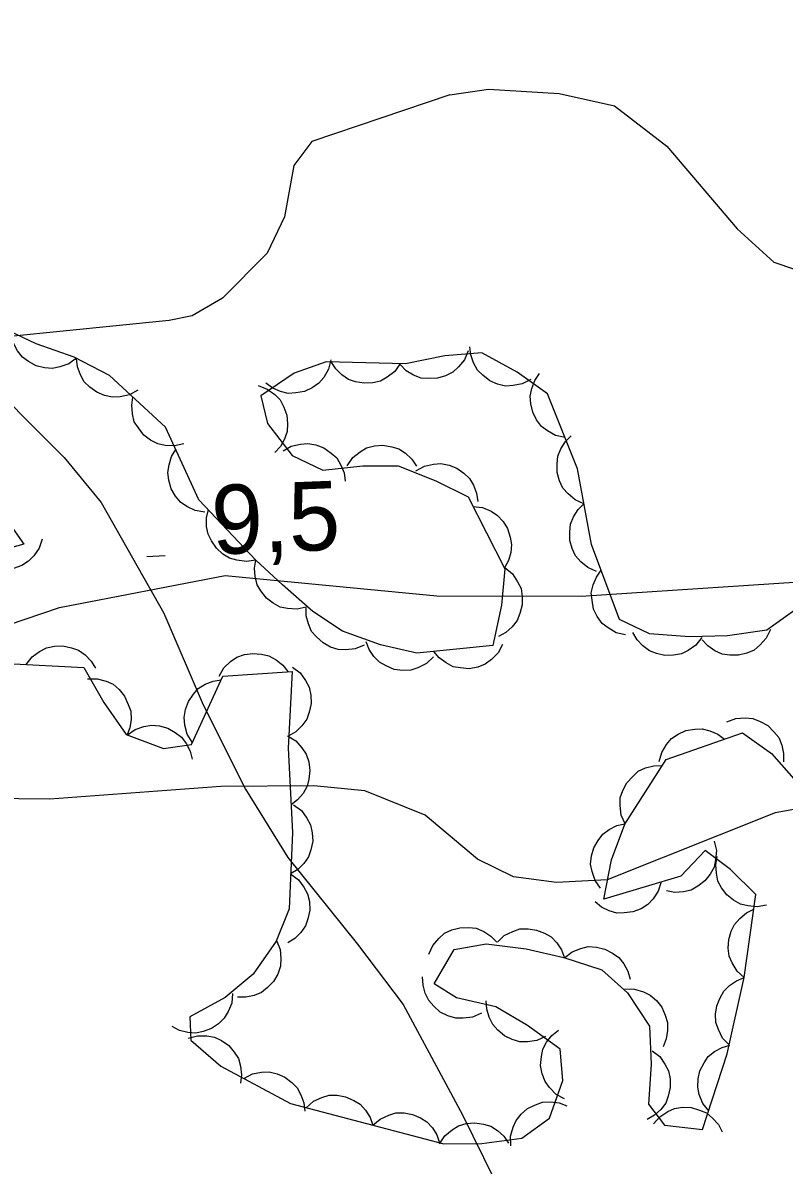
# Model space of a CAD drawing. Extents: x 336540 to 340074, y 5572036 to 5573747.
# Drawn here: x 337610.22 to 337643.29, y 5573504.38 to 5573554.02 of the extents above; entities that cross this region are included whole.
import ezdxf

# ---------------------------------------------------------------- set-up
doc = ezdxf.new("R2010")
doc.units = 0
for name, color, linetype in [('Niveau 2', 7, 'Continuous'), ('Niveau 22', 7, 'Continuous'), ('Niveau 3', 7, 'Continuous'), ('Niveau 44', 7, 'Continuous')]:
    doc.layers.add(name, color=color, linetype=linetype)

msp = doc.modelspace()

# ---------------------------------------------------------------- linework, layer by layer
at = {"layer": 'Niveau 2'}
for points in [[(337628.77, 5573550.88), (337630.44, 5573551.13), (337633.51, 5573550.94), (337635.91, 5573550.41), (337638.19, 5573548.65), (337641.24, 5573545.07), (337642.84, 5573543.62), (337645.45, 5573542.73)], [(337628.77, 5573550.88), (337622.77, 5573548.86), (337621.99, 5573547.81), (337621.58, 5573545.58), (337620.83, 5573544.01), (337618.89, 5573542.05), (337617.57, 5573541.29), (337616.57, 5573541.08), (337609.67, 5573540.38), (337605.79, 5573540.36), (337603.4, 5573540.57), (337598.97, 5573541.19), (337592.18, 5573541.51), (337586.71, 5573542.6), (337584.12, 5573543.5), (337581.36, 5573544.35), (337575.92, 5573544.93), (337574.43, 5573544.35), (337572.49, 5573542.55), (337570.18, 5573541.41), (337566.37, 5573540.02)], [(337608.82, 5573527.6), (337611.81, 5573528.61), (337619.01, 5573530)], [(337619.01, 5573530), (337628.2, 5573529.12), (337634.47, 5573529.1), (337645.92, 5573529.86), (337654.57, 5573529.97), (337657.97, 5573529.64), (337662, 5573530.01), (337667.65, 5573529.11), (337672.47, 5573527.33), (337680.37, 5573525.18), (337683.93, 5573524.85), (337687.21, 5573524.03), (337688.69, 5573524.03)], [(337645.58, 5573520.17), (337642.9, 5573519.69), (337635.6, 5573516.78), (337633.4, 5573516.66), (337631.53, 5573516.91), (337629.96, 5573517.67), (337627.69, 5573519.58), (337625.08, 5573520.64), (337622.86, 5573520.86), (337618.82, 5573520.83), (337611.39, 5573520.28), (337600.56, 5573520.4)]]:
    msp.add_lwpolyline(points, dxfattribs=at)
at = {"layer": 'Niveau 22'}
msp.add_lwpolyline([(337575.03, 5573591.52), (337585.53, 5573575.88), (337588.99, 5573570.26), (337589.91, 5573568.43), (337594.6, 5573557.78), (337597.54, 5573552.48), (337598.32, 5573550.15), (337600.71, 5573546.01), (337602.12, 5573544.36), (337606.85, 5573540.67), (337607.94, 5573539.19), (337612.01, 5573535.13), (337613.62, 5573533.17), (337616.35, 5573528.36), (337618.05, 5573524.38), (337619.89, 5573520.72), (337621.73, 5573517.74), (337624.76, 5573513.98), (337626.74, 5573511.35), (337629.31, 5573506.56), (337633.4, 5573498.26)], dxfattribs=at)
at = {"layer": 'Niveau 3'}
msp.add_line((337615.6, 5573530.83), (337616.4, 5573530.87), dxfattribs=at)
at = {"layer": 'Niveau 44'}
for points in [[(337643.75, 5573528.49), (337642.54, 5573527.63), (337640.82, 5573527.37), (337639.18, 5573527.34), (337637.43, 5573527.47), (337636.14, 5573528.09), (337634.92, 5573531.35), (337634.31, 5573534.64), (337633.01, 5573537.89), (337631.69, 5573538.84), (337630.15, 5573539.67), (337628.55, 5573539.55), (337626.84, 5573539.2), (337623.39, 5573539.29), (337622, 5573538.79), (337620.55, 5573537.81), (337620.85, 5573536.61), (337621.91, 5573535.22), (337623.25, 5573534.57), (337624.99, 5573534.77), (337626.52, 5573534.76), (337628.15, 5573534.12), (337629.56, 5573533.42), (337631.16, 5573530.29), (337631.01, 5573528.71), (337630.63, 5573526.96), (337627.33, 5573526.62), (337625.75, 5573526.98), (337624.11, 5573527.58), (337622.81, 5573528.43), (337621.49, 5573529.6), (337620.34, 5573530.67), (337617.87, 5573533.29), (337616.42, 5573536.45), (337613.98, 5573538.69), (337612.45, 5573539.48), (337610.8, 5573540.06), (337609.3, 5573540.77)], [(337612.55, 5573539.44), (337612.22, 5573539.2), (337611.83, 5573539.06), (337611.51, 5573538.99), (337611.16, 5573539.02), (337610.8, 5573539.11), (337610.47, 5573539.3), (337610.2, 5573539.48), (337609.99, 5573539.76), (337609.81, 5573540.09), (337609.72, 5573540.44)], [(337629.56, 5573539.76), (337629.4, 5573539.37), (337629.14, 5573539.06), (337628.9, 5573538.83), (337628.58, 5573538.67), (337628.23, 5573538.57), (337627.84, 5573538.56), (337627.52, 5573538.58), (337627.19, 5573538.71), (337626.87, 5573538.9), (337626.62, 5573539.15)], [(337632.28, 5573538.52), (337631.91, 5573538.33), (337631.51, 5573538.25), (337631.18, 5573538.23), (337630.84, 5573538.32), (337630.5, 5573538.46), (337630.2, 5573538.7), (337629.96, 5573538.92), (337629.8, 5573539.24), (337629.68, 5573539.59), (337629.64, 5573539.94)], [(337615.21, 5573538.05), (337614.85, 5573537.85), (337614.45, 5573537.77), (337614.12, 5573537.75), (337613.77, 5573537.82), (337613.43, 5573537.96), (337613.13, 5573538.19), (337612.89, 5573538.42), (337612.72, 5573538.72), (337612.59, 5573539.07), (337612.55, 5573539.43)], [(337623.6, 5573539.37), (337623.5, 5573538.96), (337623.29, 5573538.61), (337623.08, 5573538.36), (337622.79, 5573538.16), (337622.45, 5573538), (337622.08, 5573537.93), (337621.75, 5573537.91), (337621.41, 5573537.99), (337621.07, 5573538.14), (337620.78, 5573538.35)], [(337626.61, 5573539.21), (337626.37, 5573538.87), (337626.05, 5573538.62), (337625.76, 5573538.45), (337625.42, 5573538.37), (337625.05, 5573538.35), (337624.67, 5573538.42), (337624.36, 5573538.52), (337624.07, 5573538.72), (337623.81, 5573538.98), (337623.61, 5573539.28)], [(337633.77, 5573535.99), (337633.36, 5573536.08), (337633.01, 5573536.28), (337632.74, 5573536.48), (337632.53, 5573536.76), (337632.37, 5573537.09), (337632.29, 5573537.46), (337632.25, 5573537.79), (337632.32, 5573538.13), (337632.45, 5573538.48), (337632.66, 5573538.78)], [(337620.44, 5573538.25), (337620.83, 5573538.1), (337621.16, 5573537.86), (337621.39, 5573537.63), (337621.56, 5573537.32), (337621.68, 5573536.97), (337621.71, 5573536.59), (337621.7, 5573536.26), (337621.59, 5573535.93), (337621.41, 5573535.6), (337621.17, 5573535.34)], [(337617.21, 5573535.72), (337616.81, 5573535.63), (337616.4, 5573535.65), (337616.08, 5573535.72), (337615.76, 5573535.88), (337615.47, 5573536.1), (337615.24, 5573536.41), (337615.06, 5573536.68), (337614.98, 5573537.03), (337614.95, 5573537.4), (337615, 5573537.75)], [(337634.59, 5573533.12), (337634.21, 5573533.29), (337633.9, 5573533.55), (337633.68, 5573533.8), (337633.53, 5573534.11), (337633.43, 5573534.47), (337633.42, 5573534.85), (337633.45, 5573535.18), (337633.59, 5573535.5), (337633.79, 5573535.82), (337634.04, 5573536.07)], [(337621.52, 5573535.41), (337621.88, 5573535.62), (337622.28, 5573535.71), (337622.6, 5573535.74), (337622.95, 5573535.68), (337623.29, 5573535.54), (337623.61, 5573535.32), (337623.85, 5573535.11), (337624.03, 5573534.8), (337624.17, 5573534.46), (337624.22, 5573534.1)], [(337624.31, 5573534.77), (337624.55, 5573535.12), (337624.87, 5573535.37), (337625.15, 5573535.54), (337625.49, 5573535.63), (337625.86, 5573535.66), (337626.24, 5573535.59), (337626.55, 5573535.5), (337626.84, 5573535.31), (337627.11, 5573535.05), (337627.31, 5573534.75)], [(337618.12, 5573532.75), (337617.71, 5573532.82), (337617.34, 5573533), (337617.07, 5573533.18), (337616.85, 5573533.45), (337616.66, 5573533.77), (337616.56, 5573534.14), (337616.51, 5573534.47), (337616.57, 5573534.81), (337616.68, 5573535.17), (337616.87, 5573535.47)], [(337627.29, 5573534.55), (337627.66, 5573534.75), (337628.05, 5573534.84), (337628.38, 5573534.87), (337628.73, 5573534.8), (337629.07, 5573534.66), (337629.38, 5573534.44), (337629.62, 5573534.22), (337629.8, 5573533.92), (337629.93, 5573533.57), (337629.98, 5573533.21)], [(337635.14, 5573530.17), (337634.76, 5573530.34), (337634.45, 5573530.6), (337634.23, 5573530.85), (337634.08, 5573531.17), (337633.98, 5573531.52), (337633.97, 5573531.9), (337634, 5573532.23), (337634.14, 5573532.55), (337634.34, 5573532.87), (337634.59, 5573533.12)], [(337609.19, 5573532.87), (337610.26, 5573531.36), (337607.06, 5573530.47)], [(337620.34, 5573530.67), (337619.93, 5573530.61), (337619.52, 5573530.66), (337619.2, 5573530.75), (337618.91, 5573530.93), (337618.63, 5573531.18), (337618.42, 5573531.5), (337618.27, 5573531.79), (337618.2, 5573532.13), (337618.2, 5573532.5), (337618.28, 5573532.86)], [(337629.77, 5573533), (337630.19, 5573532.95), (337630.56, 5573532.79), (337630.84, 5573532.61), (337631.08, 5573532.35), (337631.27, 5573532.04), (337631.39, 5573531.67), (337631.45, 5573531.35), (337631.41, 5573531), (337631.31, 5573530.65), (337631.14, 5573530.33)], [(337611.06, 5573531.58), (337610.93, 5573531.19), (337610.7, 5573530.86), (337610.47, 5573530.62), (337610.17, 5573530.44), (337609.82, 5573530.31), (337609.44, 5573530.27), (337609.11, 5573530.27), (337608.78, 5573530.38), (337608.45, 5573530.55), (337608.17, 5573530.78)], [(337622.53, 5573528.63), (337622.13, 5573528.53), (337621.72, 5573528.56), (337621.4, 5573528.63), (337621.09, 5573528.79), (337620.8, 5573529.02), (337620.56, 5573529.33), (337620.39, 5573529.6), (337620.31, 5573529.95), (337620.28, 5573530.32), (337620.34, 5573530.67)], [(337631.16, 5573530.34), (337631.49, 5573530.07), (337631.71, 5573529.73), (337631.86, 5573529.44), (337631.91, 5573529.09), (337631.91, 5573528.72), (337631.81, 5573528.35), (337631.69, 5573528.04), (337631.47, 5573527.77), (337631.2, 5573527.52), (337630.88, 5573527.35)], [(337636.39, 5573527.42), (337635.99, 5573527.51), (337635.64, 5573527.72), (337635.38, 5573527.92), (337635.17, 5573528.21), (337635.01, 5573528.54), (337634.94, 5573528.92), (337634.91, 5573529.25), (337634.99, 5573529.59), (337635.13, 5573529.93), (337635.34, 5573530.23)], [(337625.04, 5573526.97), (337624.65, 5573526.81), (337624.25, 5573526.77), (337623.92, 5573526.78), (337623.58, 5573526.89), (337623.26, 5573527.07), (337622.98, 5573527.33), (337622.76, 5573527.57), (337622.62, 5573527.9), (337622.53, 5573528.25), (337622.53, 5573528.61)], [(337642.69, 5573527.65), (337642.51, 5573527.28), (337642.24, 5573526.98), (337641.98, 5573526.76), (337641.66, 5573526.62), (337641.3, 5573526.54), (337640.92, 5573526.54), (337640.6, 5573526.58), (337640.28, 5573526.73), (337639.97, 5573526.94), (337639.73, 5573527.2)], [(337628.05, 5573526.46), (337627.75, 5573526.17), (337627.38, 5573525.99), (337627.07, 5573525.89), (337626.72, 5573525.87), (337626.35, 5573525.92), (337626, 5573526.07), (337625.71, 5573526.23), (337625.47, 5573526.48), (337625.26, 5573526.79), (337625.13, 5573527.12)], [(337639.71, 5573527.3), (337639.45, 5573526.97), (337639.12, 5573526.74), (337638.82, 5573526.59), (337638.48, 5573526.53), (337638.11, 5573526.52), (337637.74, 5573526.61), (337637.43, 5573526.72), (337637.15, 5573526.94), (337636.9, 5573527.21), (337636.72, 5573527.52)], [(337610.37, 5573526.13), (337610.62, 5573526.46), (337610.95, 5573526.7), (337611.24, 5573526.86), (337611.59, 5573526.93), (337611.96, 5573526.94), (337612.33, 5573526.86), (337612.64, 5573526.76), (337612.92, 5573526.55), (337613.18, 5573526.28), (337613.37, 5573525.97)], [(337618.74, 5573525.62), (337618.95, 5573525.98), (337619.24, 5573526.26), (337619.51, 5573526.45), (337619.85, 5573526.56), (337620.21, 5573526.61), (337620.59, 5573526.58), (337620.91, 5573526.51), (337621.22, 5573526.33), (337621.51, 5573526.1), (337621.73, 5573525.82)], [(337631.05, 5573527), (337630.86, 5573526.64), (337630.57, 5573526.35), (337630.3, 5573526.15), (337629.98, 5573526.02), (337629.61, 5573525.95), (337629.23, 5573525.98), (337628.91, 5573526.03), (337628.6, 5573526.2), (337628.3, 5573526.42), (337628.07, 5573526.7)], [(337609.55, 5573526.17), (337612.87, 5573526), (337613.74, 5573524.48), (337614.7, 5573523.09), (337616.33, 5573522.48), (337617.54, 5573522.66), (337618.91, 5573525.63), (337621.92, 5573525.83), (337621.74, 5573522.49), (337621.93, 5573518.83), (337621.79, 5573515.51), (337621.22, 5573514.11), (337620.23, 5573512.67), (337619, 5573511.66), (337617.47, 5573510.82), (337617.51, 5573509.8), (337618.82, 5573508.68), (337621.85, 5573507.05), (337628.5, 5573505.3), (337630.15, 5573505.32), (337631.89, 5573505.55), (337633.09, 5573506.41), (337633.67, 5573508.06), (337633.55, 5573509.41), (337632.14, 5573510.44), (337630.77, 5573511.26), (337629.06, 5573511.65), (337628.09, 5573512.25), (337628.96, 5573513.74), (337630.34, 5573513.99), (337632.08, 5573513.78), (337633.71, 5573513.4), (337635.37, 5573512.86), (337636.48, 5573511.86), (337637.44, 5573510.41), (337637.51, 5573508.77), (337637.39, 5573507.02), (337638.09, 5573506.11), (337639.74, 5573505.92), (337640.81, 5573509.21), (337641.55, 5573512.53), (337642.06, 5573516.14), (337640.96, 5573517.22), (337639.86, 5573518.05), (337638.8, 5573516.94), (337635.46, 5573515.94), (337635.78, 5573517.64), (337636.37, 5573519.2), (337638.16, 5573522.01)], [(337621.93, 5573526.02), (337622.26, 5573525.77), (337622.5, 5573525.44), (337622.66, 5573525.15), (337622.73, 5573524.8), (337622.74, 5573524.44), (337622.66, 5573524.06), (337622.55, 5573523.75), (337622.34, 5573523.47), (337622.08, 5573523.21), (337621.77, 5573523.03)], [(337613.03, 5573525.51), (337613.45, 5573525.51), (337613.84, 5573525.4), (337614.14, 5573525.27), (337614.41, 5573525.04), (337614.64, 5573524.75), (337614.8, 5573524.4), (337614.91, 5573524.1), (337614.92, 5573523.74), (337614.86, 5573523.38), (337614.73, 5573523.04)], [(337617.58, 5573522.75), (337617.36, 5573523.1), (337617.26, 5573523.5), (337617.23, 5573523.83), (337617.29, 5573524.17), (337617.41, 5573524.52), (337617.63, 5573524.84), (337617.84, 5573525.09), (337618.14, 5573525.27), (337618.48, 5573525.41), (337618.84, 5573525.47)], [(337640.8, 5573523.64), (337641.19, 5573523.78), (337641.59, 5573523.81), (337641.92, 5573523.79), (337642.25, 5573523.66), (337642.57, 5573523.48), (337642.84, 5573523.21), (337643.05, 5573522.96), (337643.18, 5573522.63), (337643.25, 5573522.26), (337643.25, 5573521.9)], [(337614.76, 5573523.07), (337615.1, 5573523.31), (337615.48, 5573523.44), (337615.81, 5573523.5), (337616.16, 5573523.47), (337616.51, 5573523.37), (337616.84, 5573523.18), (337617.11, 5573522.98), (337617.31, 5573522.7), (337617.48, 5573522.37), (337617.57, 5573522.02)], [(337637.86, 5573521.91), (337637.97, 5573522.31), (337638.18, 5573522.65), (337638.39, 5573522.91), (337638.68, 5573523.11), (337639.02, 5573523.26), (337639.4, 5573523.32), (337639.72, 5573523.34), (337640.06, 5573523.25), (337640.4, 5573523.1), (337640.69, 5573522.89)], [(337638.16, 5573522.01), (337641.47, 5573523.16), (337642.73, 5573522.27), (337643.93, 5573520.92)], [(337621.71, 5573523.03), (337622.07, 5573522.81), (337622.34, 5573522.51), (337622.53, 5573522.24), (337622.64, 5573521.9), (337622.69, 5573521.53), (337622.64, 5573521.15), (337622.57, 5573520.84), (337622.39, 5573520.53), (337622.15, 5573520.25), (337621.87, 5573520.03)], [(337636.38, 5573519.21), (337636.21, 5573519.59), (337636.16, 5573520), (337636.17, 5573520.33), (337636.28, 5573520.66), (337636.45, 5573520.99), (337636.71, 5573521.27), (337636.95, 5573521.49), (337637.27, 5573521.64), (337637.63, 5573521.73), (337637.99, 5573521.74)], [(337621.98, 5573520.03), (337622.32, 5573519.78), (337622.56, 5573519.46), (337622.72, 5573519.17), (337622.79, 5573518.82), (337622.81, 5573518.45), (337622.73, 5573518.08), (337622.63, 5573517.77), (337622.42, 5573517.48), (337622.16, 5573517.22), (337621.85, 5573517.03)], [(337635.31, 5573516.41), (337635.07, 5573516.75), (337634.94, 5573517.13), (337634.88, 5573517.46), (337634.92, 5573517.81), (337635.02, 5573518.16), (337635.21, 5573518.49), (337635.41, 5573518.76), (337635.69, 5573518.96), (337636.02, 5573519.13), (337636.37, 5573519.21)], [(337640.25, 5573518.46), (337640.34, 5573518.05), (337640.31, 5573517.65), (337640.24, 5573517.33), (337640.07, 5573517.02), (337639.84, 5573516.73), (337639.53, 5573516.5), (337639.25, 5573516.33), (337638.91, 5573516.25), (337638.54, 5573516.23), (337638.18, 5573516.29)], [(337642.52, 5573515.68), (337642.11, 5573515.6), (337641.71, 5573515.64), (337641.39, 5573515.72), (337641.08, 5573515.89), (337640.8, 5573516.12), (337640.57, 5573516.43), (337640.41, 5573516.72), (337640.34, 5573517.06), (337640.32, 5573517.43), (337640.38, 5573517.79)], [(337621.85, 5573517.03), (337622.19, 5573516.78), (337622.43, 5573516.46), (337622.59, 5573516.17), (337622.67, 5573515.83), (337622.68, 5573515.46), (337622.6, 5573515.08), (337622.5, 5573514.77), (337622.3, 5573514.49), (337622.03, 5573514.23), (337621.73, 5573514.04)], [(337637.94, 5573516.68), (337637.82, 5573516.28), (337637.59, 5573515.95), (337637.37, 5573515.7), (337637.07, 5573515.52), (337636.72, 5573515.38), (337636.34, 5573515.34), (337636.02, 5573515.33), (337635.68, 5573515.43), (337635.35, 5573515.59), (337635.07, 5573515.82)], [(337641.55, 5573512.53), (337641.24, 5573512.81), (337641.03, 5573513.16), (337640.9, 5573513.46), (337640.86, 5573513.81), (337640.88, 5573514.18), (337640.99, 5573514.54), (337641.13, 5573514.84), (337641.36, 5573515.1), (337641.65, 5573515.34), (337641.97, 5573515.5)], [(337627.85, 5573513.54), (337628.02, 5573513.92), (337628.28, 5573514.23), (337628.53, 5573514.45), (337628.85, 5573514.6), (337629.2, 5573514.69), (337629.59, 5573514.7), (337629.91, 5573514.67), (337630.24, 5573514.53), (337630.55, 5573514.33), (337630.8, 5573514.07)], [(337630.83, 5573514.07), (337631.13, 5573514.36), (337631.5, 5573514.53), (337631.81, 5573514.64), (337632.17, 5573514.65), (337632.53, 5573514.59), (337632.88, 5573514.45), (337633.17, 5573514.29), (337633.41, 5573514.03), (337633.62, 5573513.73), (337633.75, 5573513.39)], [(337621.24, 5573514.14), (337621.39, 5573513.75), (337621.43, 5573513.35), (337621.41, 5573513.02), (337621.29, 5573512.68), (337621.11, 5573512.36), (337620.84, 5573512.09), (337620.59, 5573511.88), (337620.26, 5573511.75), (337619.9, 5573511.67), (337619.54, 5573511.67)], [(337633.75, 5573513.39), (337634.08, 5573513.64), (337634.46, 5573513.79), (337634.78, 5573513.87), (337635.13, 5573513.85), (337635.49, 5573513.76), (337635.83, 5573513.59), (337636.1, 5573513.4), (337636.32, 5573513.13), (337636.5, 5573512.81), (337636.6, 5573512.46)], [(337630.14, 5573510.98), (337629.75, 5573510.81), (337629.35, 5573510.76), (337629.02, 5573510.76), (337628.68, 5573510.87), (337628.35, 5573511.03), (337628.07, 5573511.29), (337627.85, 5573511.53), (337627.7, 5573511.85), (337627.6, 5573512.2), (337627.58, 5573512.56)], [(337640.9, 5573509.6), (337640.61, 5573509.9), (337640.43, 5573510.27), (337640.32, 5573510.58), (337640.31, 5573510.93), (337640.36, 5573511.3), (337640.5, 5573511.65), (337640.66, 5573511.94), (337640.91, 5573512.18), (337641.21, 5573512.39), (337641.55, 5573512.53)], [(337619.33, 5573511.84), (337619.29, 5573511.42), (337619.14, 5573511.05), (337618.97, 5573510.76), (337618.72, 5573510.52), (337618.41, 5573510.31), (337618.05, 5573510.19), (337617.73, 5573510.11), (337617.38, 5573510.14), (337617.02, 5573510.23), (337616.7, 5573510.4)], [(337636.37, 5573512.03), (337636.79, 5573512.02), (337637.18, 5573511.9), (337637.47, 5573511.76), (337637.74, 5573511.53), (337637.97, 5573511.24), (337638.12, 5573510.89), (337638.22, 5573510.58), (337638.22, 5573510.22), (337638.16, 5573509.86), (337638.03, 5573509.52)], [(337632.92, 5573509.97), (337632.55, 5573509.79), (337632.14, 5573509.74), (337631.81, 5573509.73), (337631.47, 5573509.83), (337631.14, 5573509.99), (337630.85, 5573510.24), (337630.63, 5573510.48), (337630.47, 5573510.8), (337630.37, 5573511.15), (337630.35, 5573511.51)], [(337633.74, 5573507.25), (337633.38, 5573507.45), (337633.09, 5573507.75), (337632.9, 5573508.01), (337632.78, 5573508.34), (337632.71, 5573508.71), (337632.74, 5573509.09), (337632.8, 5573509.41), (337632.97, 5573509.72), (337633.2, 5573510.01), (337633.48, 5573510.24)], [(337617.4, 5573509.89), (337617.81, 5573510), (337618.21, 5573509.99), (337618.54, 5573509.94), (337618.85, 5573509.79), (337619.16, 5573509.57), (337619.4, 5573509.28), (337619.58, 5573509.01), (337619.68, 5573508.67), (337619.72, 5573508.3), (337619.68, 5573507.94)], [(337637.55, 5573509.35), (337637.88, 5573509.09), (337638.11, 5573508.76), (337638.26, 5573508.47), (337638.33, 5573508.12), (337638.34, 5573507.75), (337638.25, 5573507.38), (337638.14, 5573507.07), (337637.93, 5573506.79), (337637.66, 5573506.54), (337637.34, 5573506.36)], [(337640.01, 5573506.74), (337639.75, 5573507.06), (337639.6, 5573507.44), (337639.53, 5573507.77), (337639.55, 5573508.12), (337639.63, 5573508.48), (337639.81, 5573508.82), (337639.99, 5573509.09), (337640.26, 5573509.31), (337640.59, 5573509.49), (337640.93, 5573509.59)], [(337619.82, 5573508.14), (337620.19, 5573508.34), (337620.59, 5573508.41), (337620.92, 5573508.43), (337621.26, 5573508.35), (337621.6, 5573508.2), (337621.9, 5573507.97), (337622.14, 5573507.74), (337622.3, 5573507.43), (337622.42, 5573507.08), (337622.46, 5573506.72)], [(337622.52, 5573506.87), (337622.84, 5573507.15), (337623.21, 5573507.32), (337623.52, 5573507.41), (337623.87, 5573507.41), (337624.24, 5573507.35), (337624.59, 5573507.19), (337624.87, 5573507.02), (337625.1, 5573506.76), (337625.3, 5573506.45), (337625.42, 5573506.11)], [(337631.41, 5573505.21), (337631.4, 5573505.63), (337631.51, 5573506.02), (337631.64, 5573506.32), (337631.86, 5573506.59), (337632.14, 5573506.83), (337632.49, 5573507), (337632.79, 5573507.11), (337633.15, 5573507.13), (337633.51, 5573507.08), (337633.85, 5573506.96)], [(337637.61, 5573506.17), (337637.88, 5573506.48), (337638.23, 5573506.7), (337638.53, 5573506.84), (337638.87, 5573506.89), (337639.24, 5573506.88), (337639.61, 5573506.77), (337639.91, 5573506.65), (337640.18, 5573506.42), (337640.43, 5573506.14), (337640.59, 5573505.82)], [(337625.42, 5573506.11), (337625.74, 5573506.38), (337626.11, 5573506.55), (337626.42, 5573506.65), (337626.78, 5573506.65), (337627.14, 5573506.58), (337627.49, 5573506.43), (337627.77, 5573506.26), (337628.01, 5573506), (337628.2, 5573505.69), (337628.32, 5573505.35)], [(337628.32, 5573505.3), (337628.55, 5573505.65), (337628.86, 5573505.91), (337629.14, 5573506.08), (337629.48, 5573506.18), (337629.85, 5573506.21), (337630.23, 5573506.15), (337630.54, 5573506.07), (337630.84, 5573505.88), (337631.11, 5573505.63), (337631.32, 5573505.33)]]:
    msp.add_lwpolyline(points, dxfattribs=at)

# ---------------------------------------------------------------- texts
at = {"layer": 'Niveau 3'}
msp.add_text('9,5    ', height=2.9999, rotation=2.2763, dxfattribs=at).set_placement((337618.47, 5573530.91))

doc.saveas('drawing.dxf')
